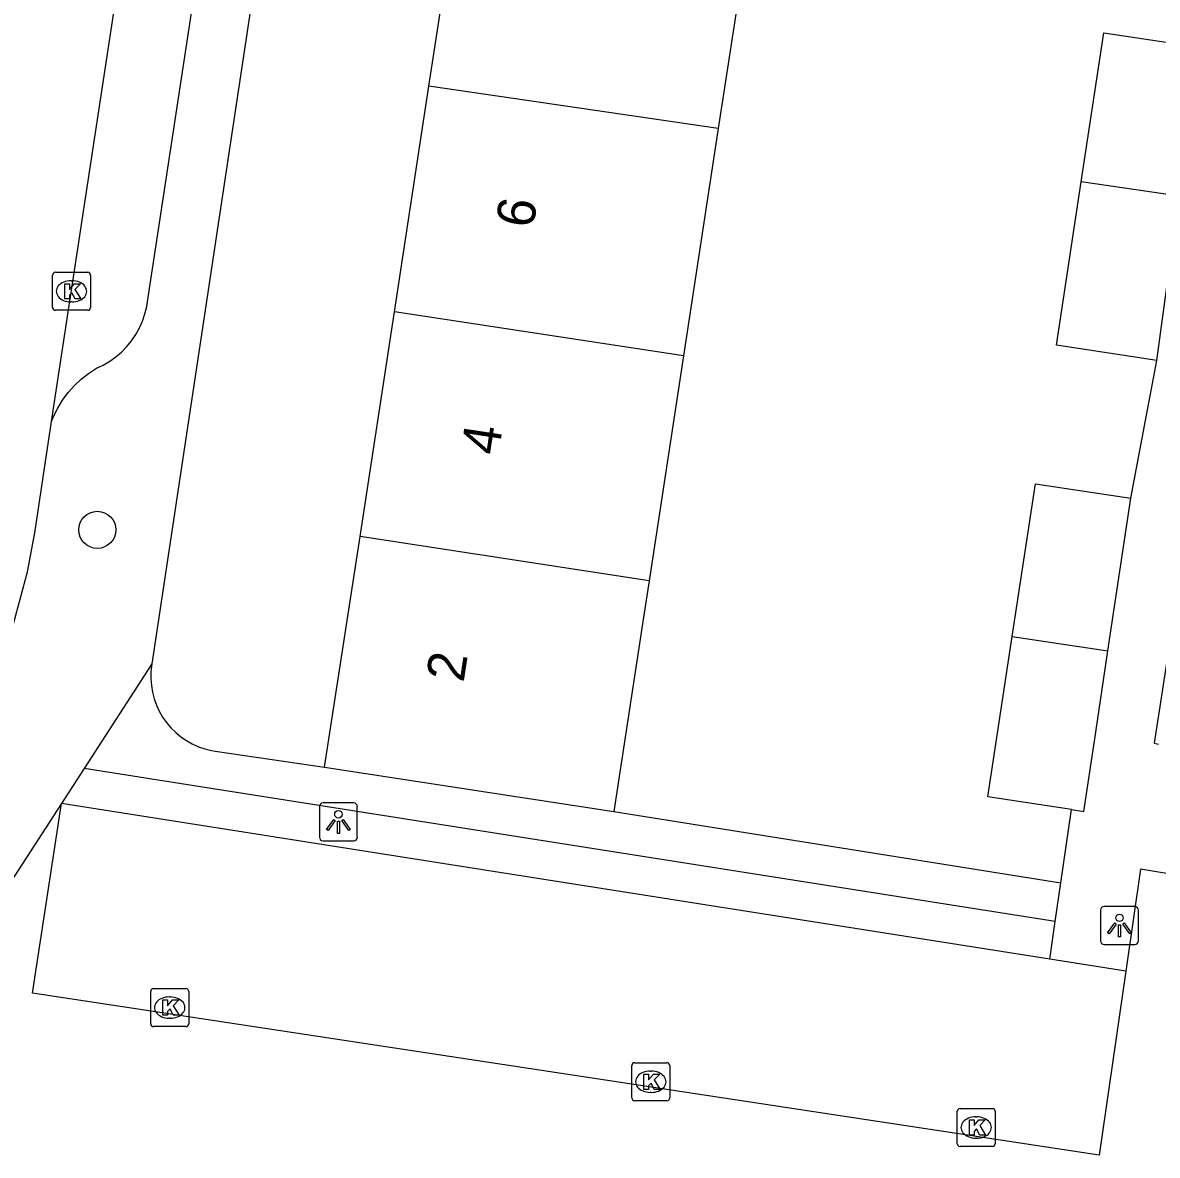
# Model space of a CAD drawing. Extents: x 161084 to 161928, y 385355 to 386522.
# Drawn here: x 161719.6 to 161749.47, y 385415.52 to 385445.34 of the extents above; entities that cross this region are included whole.
import ezdxf

# ---------------------------------------------------------------- set-up
doc = ezdxf.new("R2010")
doc.units = 0
for name, color, linetype in [('IMGEO_Boom', 7, 'Continuous'), ('IMGEO_Kolk', 7, 'Continuous'), ('IMGEO_Lichtpunt', 7, 'Continuous'), ('IMGEO_Pand', 7, 'Continuous'), ('IMGEO_Pand_nummerreeks', 7, 'Continuous'), ('IMGEO_Parkeervlak_open', 7, 'Continuous'), ('IMGEO_Rijbaan_lokaal_open', 7, 'Continuous'), ('IMGEO_Voetpad_open', 7, 'Continuous')]:
    doc.layers.add(name, color=color, linetype=linetype)

msp = doc.modelspace()

# ---------------------------------------------------------------- linework, layer by layer
at = {"layer": 'IMGEO_Boom'}
msp.add_circle((161721.562, 385431.989), 0.489, dxfattribs=at)
at = {"layer": 'IMGEO_Kolk'}
for p, q in [((161720.383, 385437.843), (161720.383, 385438.695)), ((161720.458, 385438.769), (161721.31, 385438.769)), ((161721.384, 385438.695), (161721.384, 385437.843)), ((161720.871, 385438.549), (161720.896, 385438.549)), ((161721.31, 385437.769), (161720.458, 385437.769)), ((161720.894, 385437.989), (161720.869, 385437.989)), ((161722.969, 385418.987), (161722.969, 385419.839)), ((161723.044, 385419.913), (161723.896, 385419.913)), ((161723.97, 385419.839), (161723.97, 385418.987)), ((161723.457, 385419.693), (161723.482, 385419.693)), ((161723.48, 385419.133), (161723.455, 385419.133)), ((161723.896, 385418.913), (161723.044, 385418.913)), ((161735.635, 385417.034), (161735.635, 385417.886)), ((161735.71, 385417.96), (161736.562, 385417.96)), ((161736.636, 385417.886), (161736.636, 385417.034)), ((161736.123, 385417.74), (161736.148, 385417.74)), ((161736.146, 385417.18), (161736.121, 385417.18)), ((161736.562, 385416.96), (161735.71, 385416.96)), ((161744.203, 385415.83), (161744.203, 385416.682)), ((161744.278, 385416.756), (161745.13, 385416.756)), ((161745.204, 385416.682), (161745.204, 385415.83)), ((161744.691, 385416.536), (161744.716, 385416.536)), ((161744.714, 385415.976), (161744.689, 385415.976)), ((161745.13, 385415.756), (161744.278, 385415.756))]:
    msp.add_line(p, q, dxfattribs=at)
for points in [[(161720.383, 385437.843), (161720.383, 385438.695)], [(161720.458, 385438.769), (161721.31, 385438.769)], [(161721.384, 385438.695), (161721.384, 385437.843)], [(161720.704, 385438.469), (161720.827, 385438.469), (161720.827, 385438.318), (161720.957, 385438.469), (161721.121, 385438.469), (161720.975, 385438.318), (161721.128, 385438.069), (161720.976, 385438.069), (161720.891, 385438.233), (161720.827, 385438.166), (161720.827, 385438.069), (161720.704, 385438.069), (161720.704, 385438.469)], [(161721.31, 385437.769), (161720.458, 385437.769)], [(161722.969, 385418.987), (161722.969, 385419.839)], [(161723.044, 385419.913), (161723.896, 385419.913)], [(161723.97, 385419.839), (161723.97, 385418.987)], [(161723.29, 385419.613), (161723.413, 385419.613), (161723.413, 385419.462), (161723.543, 385419.613), (161723.707, 385419.613), (161723.561, 385419.462), (161723.714, 385419.213), (161723.562, 385419.213), (161723.477, 385419.377), (161723.413, 385419.31), (161723.413, 385419.213), (161723.29, 385419.213), (161723.29, 385419.613)], [(161723.896, 385418.913), (161723.044, 385418.913)], [(161735.635, 385417.034), (161735.635, 385417.886)], [(161735.71, 385417.96), (161736.562, 385417.96)], [(161736.636, 385417.886), (161736.636, 385417.034)], [(161735.956, 385417.66), (161736.079, 385417.66), (161736.079, 385417.509), (161736.209, 385417.66), (161736.373, 385417.66), (161736.227, 385417.509), (161736.38, 385417.26), (161736.228, 385417.26), (161736.143, 385417.424), (161736.079, 385417.357), (161736.079, 385417.26), (161735.956, 385417.26), (161735.956, 385417.66)], [(161736.562, 385416.96), (161735.71, 385416.96)], [(161744.203, 385415.83), (161744.203, 385416.682)], [(161744.278, 385416.756), (161745.13, 385416.756)], [(161745.204, 385416.682), (161745.204, 385415.83)], [(161744.524, 385416.456), (161744.647, 385416.456), (161744.647, 385416.305), (161744.777, 385416.456), (161744.941, 385416.456), (161744.795, 385416.305), (161744.948, 385416.056), (161744.796, 385416.056), (161744.711, 385416.22), (161744.647, 385416.153), (161744.647, 385416.056), (161744.524, 385416.056), (161744.524, 385416.456)], [(161745.13, 385415.756), (161744.278, 385415.756)]]:
    msp.add_lwpolyline(points, dxfattribs=at)
for centre, start, end in [((161720.46, 385438.693), 91.552, 178.448), ((161720.46, 385438.693), 91.552, 178.448), ((161721.308, 385438.693), 1.552, 88.448), ((161721.308, 385438.693), 1.552, 88.448), ((161720.46, 385437.845), 181.552, 268.448), ((161720.46, 385437.845), 181.552, 268.448), ((161721.308, 385437.845), 271.552, 358.448), ((161721.308, 385437.845), 271.552, 358.448), ((161723.046, 385419.837), 91.552, 178.448), ((161723.046, 385419.837), 91.552, 178.448), ((161723.894, 385419.837), 1.552, 88.448), ((161723.894, 385419.837), 1.552, 88.448), ((161723.046, 385418.989), 181.552, 268.448), ((161723.046, 385418.989), 181.552, 268.448), ((161723.894, 385418.989), 271.552, 358.448), ((161723.894, 385418.989), 271.552, 358.448), ((161735.712, 385417.884), 91.552, 178.448), ((161735.712, 385417.884), 91.552, 178.448), ((161736.56, 385417.884), 1.552, 88.448), ((161736.56, 385417.884), 1.552, 88.448), ((161735.712, 385417.036), 181.552, 268.448), ((161735.712, 385417.036), 181.552, 268.448), ((161736.56, 385417.036), 271.552, 358.448), ((161736.56, 385417.036), 271.552, 358.448), ((161744.28, 385416.68), 91.552, 178.448), ((161744.28, 385416.68), 91.552, 178.448), ((161745.128, 385416.68), 1.552, 88.448), ((161745.128, 385416.68), 1.552, 88.448), ((161744.28, 385415.832), 181.552, 268.448), ((161744.28, 385415.832), 181.552, 268.448), ((161745.128, 385415.832), 271.552, 358.448), ((161745.128, 385415.832), 271.552, 358.448)]:
    msp.add_arc(centre, 0.0765, start, end, dxfattribs=at)
for centre, major_axis, ratio, start_param, end_param in [((161720.87, 385438.269), (-0.387, 0.002), 0.722429, 4.712389, 7.853982), ((161720.895, 385438.269), (-0.39, 0.002), 0.717154, 1.570796, 4.712389), ((161723.456, 385419.413), (-0.387, 0.002), 0.722429, 4.712389, 7.853982), ((161723.481, 385419.413), (-0.39, 0.002), 0.717154, 1.570796, 4.712389), ((161736.122, 385417.46), (-0.387, 0.002), 0.722429, 4.712389, 7.853982), ((161736.147, 385417.46), (-0.39, 0.002), 0.717154, 1.570796, 4.712389), ((161744.69, 385416.256), (-0.387, 0.002), 0.722429, 4.712389, 7.853982), ((161744.715, 385416.256), (-0.39, 0.002), 0.717154, 1.570796, 4.712389)]:
    msp.add_ellipse(centre, major_axis=major_axis, ratio=ratio, start_param=start_param, end_param=end_param, dxfattribs=at)
at = {"layer": 'IMGEO_Lichtpunt'}
for p, q in [((161727.413, 385424.704), (161727.413, 385423.897)), ((161727.413, 385424.704), (161727.413, 385423.897)), ((161728.315, 385424.799), (161727.507, 385424.799)), ((161728.315, 385424.799), (161727.507, 385424.799)), ((161728.409, 385423.897), (161728.409, 385424.704)), ((161728.409, 385423.897), (161728.409, 385424.704)), ((161727.507, 385423.803), (161728.315, 385423.803)), ((161727.507, 385423.803), (161728.315, 385423.803)), ((161747.977, 385421.977), (161747.977, 385421.17)), ((161747.977, 385421.977), (161747.977, 385421.17)), ((161748.879, 385422.072), (161748.071, 385422.072)), ((161748.879, 385422.072), (161748.071, 385422.072)), ((161748.973, 385421.17), (161748.973, 385421.977)), ((161748.973, 385421.17), (161748.973, 385421.977)), ((161748.071, 385421.076), (161748.879, 385421.076)), ((161748.071, 385421.076), (161748.879, 385421.076))]:
    msp.add_line(p, q, dxfattribs=at)
for points in [[(161727.787, 385424.368), (161727.826, 385424.34), (161727.638, 385424.078), (161727.6, 385424.105), (161727.787, 385424.368)], [(161727.889, 385424.32), (161727.936, 385424.32), (161727.936, 385423.998), (161727.889, 385423.998), (161727.889, 385424.32)], [(161727.999, 385424.34), (161728.037, 385424.367), (161728.224, 385424.105), (161728.185, 385424.077), (161727.999, 385424.34)], [(161748.351, 385421.641), (161748.39, 385421.613), (161748.202, 385421.351), (161748.164, 385421.378), (161748.351, 385421.641)], [(161748.563, 385421.613), (161748.601, 385421.64), (161748.788, 385421.378), (161748.749, 385421.35), (161748.563, 385421.613)], [(161748.453, 385421.593), (161748.5, 385421.593), (161748.5, 385421.271), (161748.453, 385421.271), (161748.453, 385421.593)]]:
    msp.add_lwpolyline(points, dxfattribs=at)
for centre in [(161727.912, 385424.502), (161748.476, 385421.775)]:
    msp.add_circle(centre, 0.0994, dxfattribs=at)
for centre, start, end in [((161727.507, 385424.704), 90, 180), ((161727.507, 385424.704), 90, 180), ((161728.315, 385424.704), 0, 90), ((161728.315, 385424.704), 0, 90), ((161727.507, 385423.897), 180, 270), ((161727.507, 385423.897), 180, 270), ((161728.315, 385423.897), 270, 0), ((161728.315, 385423.897), 270, 360), ((161748.071, 385421.977), 90, 180), ((161748.071, 385421.977), 90, 180), ((161748.879, 385421.977), 0, 90), ((161748.879, 385421.977), 0, 90), ((161748.071, 385421.17), 180, 270), ((161748.071, 385421.17), 180, 270), ((161748.879, 385421.17), 270, 0), ((161748.879, 385421.17), 270, 360)]:
    msp.add_arc(centre, 0.0946, start, end, dxfattribs=at)
at = {"layer": 'IMGEO_Pand'}
for points in [[(161730.296, 385443.67), (161731.203, 385449.588)], [(161738.82, 385448.472), (161737.914, 385442.554)], [(161747.466, 385441.155), (161748.06, 385445.075), (161750.586, 385444.692)], [(161729.387, 385437.733), (161730.296, 385443.67)], [(161737.914, 385442.554), (161730.296, 385443.67)], [(161737.914, 385442.554), (161736.998, 385436.568)], [(161749.459, 385436.449), (161746.814, 385436.85), (161747.466, 385441.155)], [(161750.051, 385440.776), (161747.466, 385441.155)], [(161749.459, 385436.449), (161750.051, 385440.776)], [(161728.48, 385431.815), (161729.387, 385437.733)], [(161736.998, 385436.568), (161729.387, 385437.733)], [(161736.998, 385436.568), (161736.091, 385430.65)], [(161745.653, 385429.186), (161746.262, 385433.204), (161748.777, 385432.823)], [(161748.173, 385428.801), (161748.777, 385432.823)], [(161727.549, 385425.738), (161728.48, 385431.815)], [(161736.091, 385430.65), (161728.48, 385431.815)], [(161750.246, 385431.947), (161749.389, 385426.371), (161749.502, 385426.35)], [(161736.091, 385430.65), (161735.917, 385429.515), (161735.16, 385424.572)], [(161747.211, 385424.626), (161745.012, 385424.959), (161745.653, 385429.186)], [(161745.653, 385429.186), (161748.173, 385428.801)], [(161747.211, 385424.626), (161747.538, 385424.576), (161747.825, 385426.487), (161748.173, 385428.801)], [(161727.549, 385425.738), (161735.16, 385424.572)]]:
    msp.add_lwpolyline(points, dxfattribs=at)
at = {"layer": 'IMGEO_Parkeervlak_open'}
msp.add_lwpolyline([(161746.643, 385420.688), (161722.399, 385424.504), (161720.617, 385424.785)], dxfattribs=at)
at = {"layer": 'IMGEO_Rijbaan_lokaal_open'}
for points in [[(161720.36, 385434.843), (161730.285, 385500), (161733.96, 385523.829)], [(161715.381, 385422.332), (161717.547, 385425.678), (161718.264, 385426.902), (161718.869, 385428.185), (161719.356, 385429.517), (161719.723, 385430.887), (161719.914, 385431.913), (161720.36, 385434.843)], [(161720.617, 385424.785), (161717.947, 385420.67)], [(161748.642, 385420.373), (161747.944, 385415.524), (161719.858, 385419.79), (161720.617, 385424.785)], [(161753.44, 385422.321), (161749.028, 385423.056), (161748.642, 385420.373)]]:
    msp.add_lwpolyline(points, dxfattribs=at)
at = {"layer": 'IMGEO_Voetpad_open'}
for points in [[(161720.36, 385434.843), (161720.413, 385434.972), (161720.522, 385435.194), (161720.65, 385435.404), (161720.797, 385435.603), (161720.961, 385435.787), (161721.14, 385435.956), (161721.334, 385436.109), (161721.541, 385436.243), (161721.72, 385436.327), (161721.891, 385436.427), (161722.053, 385436.542), (161722.203, 385436.671), (161722.342, 385436.813), (161722.467, 385436.967), (161722.578, 385437.131), (161722.674, 385437.304), (161722.754, 385437.486), (161722.817, 385437.673), (161722.864, 385437.866), (161722.892, 385438.055), (161732.326, 385500)], [(161728.109, 385462.344), (161723, 385428.458)], [(161748.777, 385432.823), (161749.459, 385436.449)], [(161723, 385428.458), (161721.213, 385425.704)], [(161723, 385428.458), (161722.976, 385428.248), (161722.974, 385428.07), (161722.987, 385427.893), (161723.016, 385427.717), (161723.06, 385427.545), (161723.12, 385427.377), (161723.195, 385427.215), (161723.283, 385427.061), (161723.385, 385426.915), (161723.5, 385426.779), (161723.627, 385426.654), (161723.764, 385426.54), (161723.91, 385426.44), (161724.065, 385426.352), (161724.228, 385426.279), (161724.396, 385426.221), (161724.568, 385426.178), (161724.67, 385426.16), (161727.549, 385425.738)], [(161721.213, 385425.704), (161720.617, 385424.785)], [(161746.786, 385421.678), (161721.213, 385425.704)], [(161746.933, 385422.698), (161747.211, 385424.626)], [(161735.16, 385424.572), (161746.933, 385422.698)], [(161746.786, 385421.678), (161746.933, 385422.698)], [(161746.643, 385420.688), (161746.786, 385421.678)], [(161748.642, 385420.373), (161746.643, 385420.688)]]:
    msp.add_lwpolyline(points, dxfattribs=at)

# ---------------------------------------------------------------- texts
at = {"layer": 'IMGEO_Pand_nummerreeks'}
for s, p in [('6', (161733.038, 385439.907)), ('4', (161732.123, 385433.932)), ('2', (161731.206, 385427.955))]:
    msp.add_text(s, height=1, rotation=81.2904, dxfattribs=at).set_placement(p)

doc.saveas('drawing.dxf')
